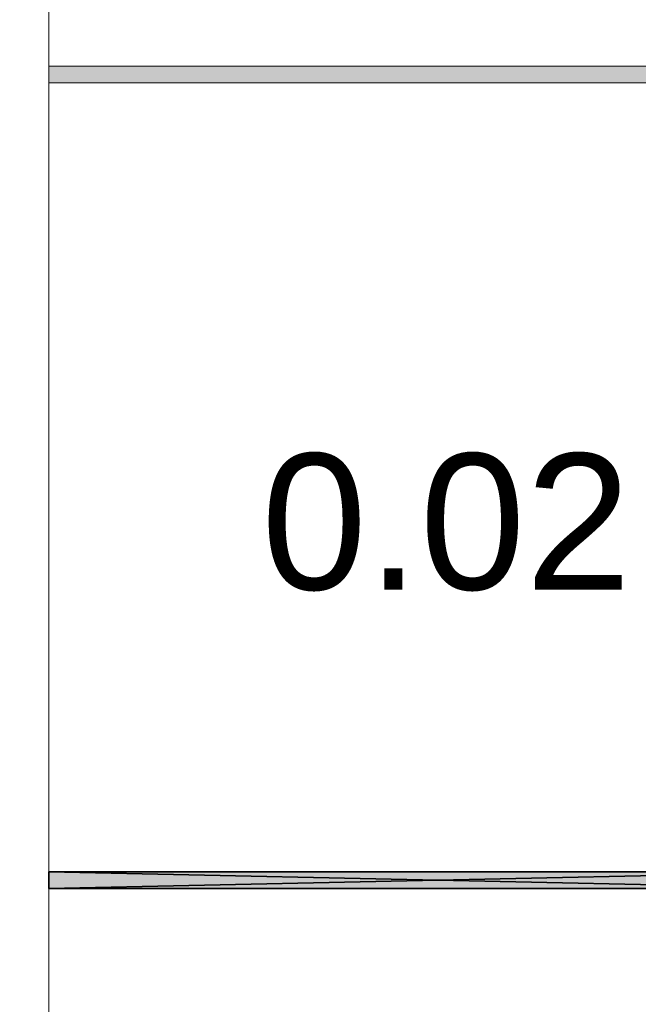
# Model space of a CAD drawing. Header units: inches. Extents: x 15 to 546804, y -66 to 267312.
# Tile 274 of 478: x 400892 to 404617, y 145709 to 151636. Entities that reach past the tile are written whole.
import ezdxf

# ---------------------------------------------------------------- set-up
doc = ezdxf.new("R2010")
doc.units = ezdxf.units.IN
doc.header["$MEASUREMENT"] = 0
doc.layers.add('Binnenwanden', color=2, linetype='Continuous')
doc.styles.add('style1', font='arial.ttf', dxfattribs={"height": 250})

msp = doc.modelspace()

# ---------------------------------------------------------------- hatches: boundary and pattern name
at = {"lineweight": 20}
h = msp.add_hatch(color=7, dxfattribs=at)
h.dxf.hatch_style = 1
h.paths.add_polyline_path([(401067.1, 151255.7), (406391.8, 151255.7), (406391.8, 151355.7), (401067.1, 151355.7)])
h = msp.add_hatch(color=7, dxfattribs=at)
h.dxf.hatch_style = 1
h.paths.add_polyline_path([(406419.1, 145905.7), (405815.1, 145905.7), (405815.1, 145805.7), (406419.1, 145805.7)])
h.paths.add_polyline_path([(405715.1, 146505.7), (401067.1, 146505.7), (401067.1, 146405.7), (405715.1, 146405.7)])
h.paths.add_polyline_path([(414067.1, 146505.7), (408917.1, 146505.7), (408917.1, 146405.7), (414067.1, 146405.7)])

# ---------------------------------------------------------------- linework, layer by layer
at = {"color": 7, "lineweight": 20}
for p, q in [((401067.1, 138716.1, 300), (401067.1, 156655.7, 300)), ((401067.1, 138716.1), (401067.1, 156655.7)), ((401067.1, 138716.1, 3000), (401067.1, 156655.7, 3000)), ((401067.1, 138716.1, 300), (401067.1, 156655.7, 300)), ((401067.1, 139805.7, 300), (401067.1, 156655.7, 300)), ((406519.1, 151355.7, 300), (401067.1, 151355.7, 300)), ((406519.1, 151355.7, 3000), (401067.1, 151355.7, 3000)), ((401067.1, 151255.7, 300), (401067.1, 151355.7, 300)), ((401067.1, 151255.7, 3000), (401067.1, 151355.7, 3000)), ((401067.1, 151355.7, 300), (401067.1, 151355.7, 3000)), ((406391.8, 151355.7, 300), (401067.1, 151355.7, 300)), ((401067.1, 151355.7, 300), (401067.1, 151255.7, 300)), ((401067.1, 151255.7, 300), (401067.1, 151255.7, 3000)), ((406419.1, 151255.7, 300), (401067.1, 151255.7, 300)), ((406419.1, 151255.7, 3000), (401067.1, 151255.7, 3000)), ((401067.1, 151255.7, 300), (406391.8, 151255.7, 300))]:
    msp.add_line(p, q, dxfattribs=at)
at = {"color": 7}
for p, q in [((405754.6, 146505.7, 300), (401067.1, 146505.7, 300)), ((401067.1, 146505.7, 300), (401067.1, 146405.7, 300)), ((401067.1, 146505.7, 300), (401067.1, 146505.7, 3000)), ((405754.6, 146505.7, 3000), (401067.1, 146505.7, 3000)), ((401067.1, 146505.7, 3000), (401067.1, 146405.7, 3000)), ((401067.1, 146405.7, 300), (405754.6, 146405.7, 300)), ((401067.1, 146405.7, 3000), (405754.6, 146405.7, 3000)), ((401067.1, 146405.7, 300), (401067.1, 146405.7, 3000))]:
    msp.add_line(p, q, dxfattribs=at)
at = {"color": 7, "lineweight": 20}
for points, invisible_edges in [([(399867.1, 106255.7, 300), (401067.1, 107455.7, 300), (399867.1, 157855.7, 300)], 3), ([(399867.1, 157855.7), (401067.1, 156655.7), (399867.1, 106255.7)], 3), ([(414067.1, 156655.7, 300), (401067.1, 139805.7, 300), (401067.1, 156655.7, 300)], 1), ([(401067.1, 139805.7, 300), (414067.1, 156655.7, 300), (404282.1, 139805.7, 300)], 3), ([(401067.1, 156655.7, 3000), (401067.1, 138716.1, 1950), (401067.1, 138716.1, 3000)], 1), ([(401067.1, 138716.1, 1950), (401067.1, 156655.7, 3000), (401067.1, 138716.1, 300)], 3), ([(401067.1, 138716.1, 300), (401067.1, 156655.7, 3000), (401067.1, 156655.7, 300)], 1), ([(401067.1, 156655.7), (401067.1, 138716.1, 300), (401067.1, 138716.1)], 1), ([(401067.1, 138716.1, 300), (401067.1, 156655.7), (401067.1, 156655.7, 300)], 1), ([(401067.1, 156655.7, 300), (401067.1, 107455.7, 300), (401067.1, 125448.8, 300)], 13), ([(401067.1, 156655.7, 300), (401067.1, 125448.8, 300), (401067.1, 138716.1, 300)], 1), ([(401067.1, 107455.7), (401067.1, 156655.7), (401067.1, 138716.1)], 13), ([(406519.1, 151355.7, 300), (401067.1, 151255.7, 300), (401067.1, 151355.7, 300)], 1), ([(401067.1, 151255.7, 300), (406519.1, 151355.7, 300), (406419.1, 151255.7, 300)], 3), ([(401067.1, 151355.7, 3000), (401067.1, 151255.7, 300), (401067.1, 151255.7, 3000)], 1), ([(401067.1, 151255.7, 300), (401067.1, 151355.7, 3000), (401067.1, 151355.7, 300)], 1), ([(406419.1, 151255.7, 3000), (401067.1, 151355.7, 3000), (401067.1, 151255.7, 3000)], 1), ([(401067.1, 151355.7, 3000), (406419.1, 151255.7, 3000), (406519.1, 151355.7, 3000)], 3), ([(401067.1, 151355.7, 3000), (406519.1, 151355.7, 300), (401067.1, 151355.7, 300)], 1), ([(406519.1, 151355.7, 300), (401067.1, 151355.7, 3000), (406519.1, 151355.7, 3000)], 1), ([(406419.1, 151255.7, 1950), (401067.1, 151255.7, 300), (406419.1, 151255.7, 300)], 1), ([(401067.1, 151255.7, 300), (406419.1, 151255.7, 1950), (401067.1, 151255.7, 3000)], 3), ([(401067.1, 151255.7, 3000), (406419.1, 151255.7, 1950), (406419.1, 151255.7, 3000)], 1)]:
    msp.add_3dface(points, dxfattribs=dict(at, invisible_edges=invisible_edges))

# ---------------------------------------------------------------- texts
at = {"layer": 'Binnenwanden', "color": 7, "linetype": 'Continuous', "style": 'style1'}
msp.add_text('0.02', height=819, dxfattribs=at).set_placement((402347.2, 148204.8))

# ---------------------------------------------------------------- meshes
at = {"color": 7}
mesh = msp.add_polyface(dxfattribs=at)
corners = [(405754.6, 146505.7, 300), (401067.1, 146405.7, 300), (401067.1, 146505.7, 300), (405754.6, 146405.7, 300)]
mesh.append_faces([[corners[k] for k in face] for face in [(0, 1, 2), (1, 0, 3)]], dxfattribs={"vtx0": -1, "color": 7})
mesh = msp.add_polyface(dxfattribs=at)
corners = [(401067.1, 146505.7, 3000), (405754.6, 146505.7, 300), (401067.1, 146505.7, 300), (405754.6, 146505.7, 3000)]
mesh.append_faces([[corners[k] for k in face] for face in [(0, 1, 2), (1, 0, 3)]], dxfattribs={"vtx0": -1, "color": 7})
mesh = msp.add_polyface(dxfattribs=at)
corners = [(401067.1, 146505.7, 3000), (401067.1, 146405.7, 300), (401067.1, 146405.7, 3000), (401067.1, 146505.7, 300)]
mesh.append_faces([[corners[k] for k in face] for face in [(0, 1, 2), (1, 0, 3)]], dxfattribs={"vtx0": -1, "color": 7})
mesh = msp.add_polyface(dxfattribs=at)
corners = [(405754.6, 146405.7, 3000), (401067.1, 146505.7, 3000), (401067.1, 146405.7, 3000), (405754.6, 146505.7, 3000)]
mesh.append_faces([[corners[k] for k in face] for face in [(0, 1, 2), (1, 0, 3)]], dxfattribs={"vtx0": -1, "color": 7})
mesh = msp.add_polyface(dxfattribs=at)
corners = [(405754.6, 146405.7, 3000), (401067.1, 146405.7, 300), (405754.6, 146405.7, 300), (401067.1, 146405.7, 3000)]
mesh.append_faces([[corners[k] for k in face] for face in [(0, 1, 2), (1, 0, 3)]], dxfattribs={"vtx0": -1, "color": 7})

doc.saveas('drawing.dxf')
